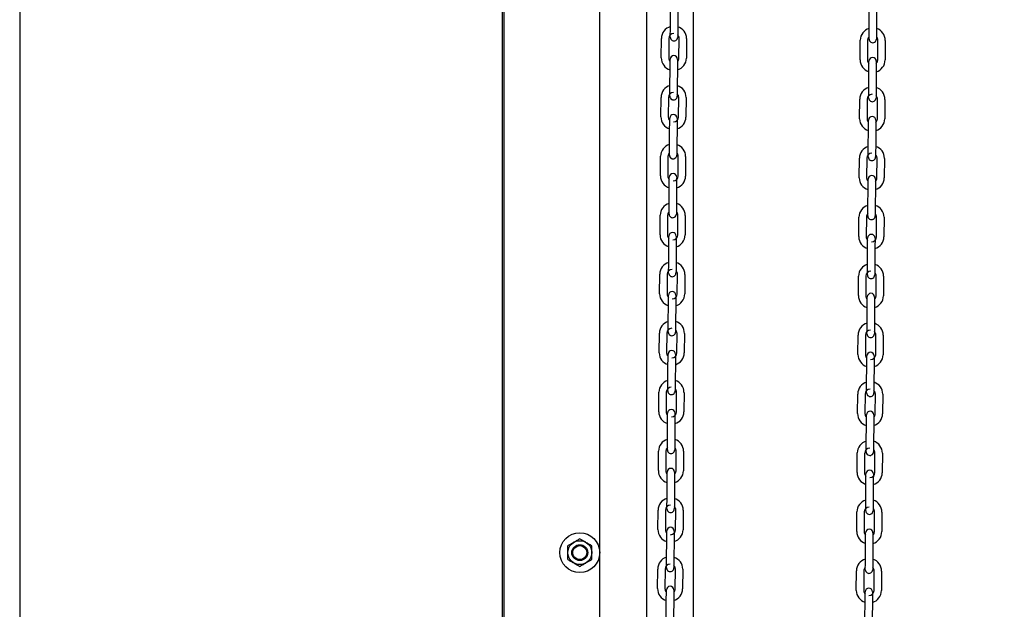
# Model space of a CAD drawing. Header units: inches. Extents: x 170 to 312, y 215 to 248.
# Tile 288 of 656: x 209.39 to 210.442, y 242.26 to 242.89. Entities that reach past the tile are written whole.
import ezdxf

# ---------------------------------------------------------------- set-up
doc = ezdxf.new("R2010")
doc.units = ezdxf.units.IN
doc.header["$LTSCALE"] = 0.25
doc.header["$MEASUREMENT"] = 0
doc.layers.add('ANNOTATIONS', color=1, linetype='Continuous')
doc.layers.add('MOTOR RH', color=7, linetype='Continuous')
doc.styles.add('ARIAL', font='arial.ttf', dxfattribs={"height": 0.09375})
doc.dimstyles.new('STANDARD$0', dxfattribs={"dimtxt": 0.09375, "dimasz": 0.09375, "dimexe": 0.03125, "dimexo": 0.046875, "dimgap": 0.09, "dimtad": 0, "dimtih": 1, "dimtoh": 1, "dimdec": 4, "dimzin": 0, "dimdsep": 46, "dimtxsty": 'ARIAL', "dimcen": 0.09, "dimadec": 0, "dimazin": 0, "dimtfac": 1, "dimtdec": 4, "dimtofl": 0, "dimtmove": 0, "dimatfit": 1, "dimfxl": 1, "dimtolj": 1, "dimtzin": 0, "dimarcsym": 0})

# ---------------------------------------------------------------- blocks, each defined once
blk = doc.blocks.new('*D26')
at = {"layer": 'ANNOTATIONS', "color": 0, "lineweight": -2, "transparency": 16777216}
for p, q in [((209.953, 244.125), (211.799, 244.125)), ((211.7677, 244.0313), (211.7677, 242.3317)), ((211.7677, 240.1972), (211.7677, 241.8968)), ((211.0372, 240.1034), (211.799, 240.1034))]:
    blk.add_line(p, q, dxfattribs=at)
at = {"layer": 'ANNOTATIONS', "color": 0, "transparency": 16777216}
for points in [[(211.7521, 244.0313), (211.7833, 244.0313), (211.7677, 244.125)], [(211.7521, 240.1972), (211.7833, 240.1972), (211.7677, 240.1034)]]:
    blk.add_solid(points, dxfattribs=at)
at = {"layer": 'defpoints', "color": 0, "transparency": 16777216}
for p in [(209.9061, 244.125), (210.9903, 240.1034), (211.7677, 240.1034)]:
    blk.add_point(p, dxfattribs=at)
at = {"layer": 'ANNOTATIONS', "color": 0, "transparency": 16777216, "insert": (211.7677, 242.1142), "char_height": 0.09375, "attachment_point": 5, "style": 'ARIAL'}
blk.add_mtext('\\A1;OPENING\\PHEIGHT', dxfattribs=at)
blk = doc.blocks.new('*D27')
at = {"layer": 'ANNOTATIONS', "color": 0, "lineweight": -2, "transparency": 16777216}
for p, q in [((209.953, 244.961), (212.4539, 244.961)), ((212.4227, 244.8673), (212.4227, 242.7497)), ((212.4227, 240.1972), (212.4227, 242.3148)), ((211.9575, 240.1034), (212.4539, 240.1034))]:
    blk.add_line(p, q, dxfattribs=at)
at = {"layer": 'ANNOTATIONS', "color": 0, "transparency": 16777216}
for points in [[(212.4071, 244.8673), (212.4383, 244.8673), (212.4227, 244.961)], [(212.4071, 240.1972), (212.4383, 240.1972), (212.4227, 240.1034)]]:
    blk.add_solid(points, dxfattribs=at)
at = {"layer": 'defpoints', "color": 0, "transparency": 16777216}
for p in [(209.9061, 244.961), (211.9107, 240.1034), (212.4227, 240.1034)]:
    blk.add_point(p, dxfattribs=at)
at = {"layer": 'ANNOTATIONS', "color": 0, "transparency": 16777216, "insert": (212.4227, 242.5322), "char_height": 0.09375, "attachment_point": 5, "style": 'ARIAL'}
blk.add_mtext('\\A1;TOTAL\\PHEIGHT', dxfattribs=at)

msp = doc.modelspace()

# ---------------------------------------------------------------- linework, layer by layer
at = {"layer": 'MOTOR RH'}
for p, q in [((209.39049, 245.60178), (209.39049, 240.10342)), ((209.90612, 240.10342), (209.90612, 245.60178)), ((209.90795, 240.1061), (209.90795, 244.91339)), ((210.01014, 240.1061), (210.01014, 244.91339)), ((210.06017, 244.63662), (210.06017, 240.10342)), ((210.1102, 240.1061), (210.1102, 244.29598)), ((210.08559, 242.88027), (210.08574, 242.90114)), ((210.09362, 242.90108), (210.09347, 242.88022)), ((210.29794, 242.8783), (210.29809, 242.89917)), ((210.30597, 242.89911), (210.30582, 242.87825)), ((210.07592, 242.84884), (210.07607, 242.86971)), ((210.08394, 242.86965), (210.0838, 242.84879)), ((210.09482, 242.84871), (210.09497, 242.86958)), ((210.10284, 242.86952), (210.10269, 242.84865)), ((210.28827, 242.84688), (210.28842, 242.86774)), ((210.29629, 242.86769), (210.29615, 242.84682)), ((210.30717, 242.84674), (210.30732, 242.86761)), ((210.31519, 242.86755), (210.31504, 242.84669)), ((210.08535, 242.845), (210.08536, 242.84739)), ((210.08515, 242.81727), (210.0853, 242.83814)), ((210.09317, 242.83808), (210.09302, 242.81722)), ((210.2975, 242.81531), (210.29765, 242.83617)), ((210.30552, 242.83612), (210.30537, 242.81525)), ((210.07548, 242.78585), (210.07562, 242.80671)), ((210.0835, 242.80666), (210.08335, 242.78579)), ((210.09437, 242.78571), (210.09452, 242.80658)), ((210.1024, 242.80652), (210.10225, 242.78566)), ((210.28783, 242.78388), (210.28797, 242.80474)), ((210.29585, 242.80469), (210.2957, 242.78382)), ((210.30672, 242.78374), (210.30687, 242.80461)), ((210.31475, 242.80455), (210.3146, 242.78369)), ((210.0847, 242.75428), (210.08485, 242.77514)), ((210.09272, 242.77508), (210.09258, 242.75422)), ((210.29705, 242.75231), (210.2972, 242.77317)), ((210.30507, 242.77312), (210.30493, 242.75225)), ((210.07503, 242.72285), (210.07518, 242.74371)), ((210.08305, 242.74366), (210.0829, 242.72279)), ((210.09393, 242.72271), (210.09408, 242.74358)), ((210.10195, 242.74352), (210.1018, 242.72266)), ((210.28738, 242.72088), (210.28753, 242.74174)), ((210.2954, 242.74169), (210.29525, 242.72082)), ((210.29699, 242.74306), (210.29699, 242.74308)), ((210.30628, 242.72075), (210.30643, 242.74161)), ((210.3143, 242.74155), (210.31415, 242.72069)), ((210.08426, 242.69128), (210.0844, 242.71214)), ((210.09228, 242.71209), (210.09213, 242.69122)), ((210.29661, 242.68931), (210.29675, 242.71017)), ((210.30463, 242.71012), (210.30448, 242.68925)), ((210.07458, 242.65985), (210.07473, 242.68071)), ((210.08261, 242.68066), (210.08246, 242.65979)), ((210.09348, 242.65971), (210.09363, 242.68058)), ((210.1015, 242.68052), (210.10136, 242.65966)), ((210.28693, 242.65788), (210.28708, 242.67875)), ((210.29496, 242.67869), (210.29481, 242.65782)), ((210.30583, 242.65775), (210.30598, 242.67861)), ((210.31385, 242.67856), (210.3137, 242.65769)), ((210.08381, 242.62828), (210.08396, 242.64914)), ((210.09183, 242.64909), (210.09168, 242.62822)), ((210.29616, 242.62631), (210.29631, 242.64718)), ((210.30418, 242.64712), (210.30403, 242.62625)), ((210.07414, 242.59685), (210.07429, 242.61772)), ((210.08216, 242.61766), (210.08201, 242.59679)), ((210.09304, 242.59672), (210.09318, 242.61758)), ((210.10106, 242.61753), (210.10091, 242.59666)), ((210.28649, 242.59488), (210.28664, 242.61575)), ((210.29451, 242.61569), (210.29436, 242.59483)), ((210.30539, 242.59475), (210.30553, 242.61561)), ((210.31341, 242.61556), (210.31326, 242.59469)), ((210.08336, 242.56528), (210.08351, 242.58615)), ((210.09139, 242.58609), (210.09124, 242.56522)), ((210.29571, 242.56331), (210.29586, 242.58418)), ((210.30374, 242.58412), (210.30359, 242.56326)), ((210.07369, 242.53385), (210.07384, 242.55472)), ((210.08171, 242.55466), (210.08157, 242.5338)), ((210.0833, 242.55604), (210.0833, 242.55605)), ((210.09259, 242.53372), (210.09274, 242.55458)), ((210.10061, 242.55453), (210.10046, 242.53366)), ((210.28604, 242.53188), (210.28619, 242.55275)), ((210.29406, 242.55269), (210.29392, 242.53183)), ((210.30494, 242.53175), (210.30509, 242.55262)), ((210.31296, 242.55256), (210.31281, 242.53169)), ((210.08292, 242.50228), (210.08307, 242.52315)), ((210.09094, 242.52309), (210.09079, 242.50223)), ((210.29527, 242.50031), (210.29542, 242.52118)), ((210.30329, 242.52112), (210.30314, 242.50026)), ((210.07325, 242.47085), (210.07339, 242.49172)), ((210.08127, 242.49166), (210.08112, 242.4708)), ((210.08285, 242.49304), (210.08285, 242.49305)), ((210.09214, 242.47072), (210.09229, 242.49159)), ((210.10017, 242.49153), (210.10002, 242.47066)), ((210.2856, 242.46889), (210.28574, 242.48975)), ((210.29362, 242.4897), (210.29347, 242.46883)), ((210.30449, 242.46875), (210.30464, 242.48962)), ((210.31251, 242.48956), (210.31237, 242.4687)), ((210.08247, 242.43928), (210.08262, 242.46015)), ((210.09049, 242.46009), (210.09035, 242.43923)), ((210.29482, 242.43732), (210.29497, 242.45818)), ((210.30284, 242.45813), (210.3027, 242.43726)), ((210.0728, 242.40786), (210.07295, 242.42872)), ((210.08082, 242.42866), (210.08067, 242.4078)), ((210.0917, 242.40772), (210.09185, 242.42859)), ((210.09972, 242.42853), (210.09957, 242.40766)), ((210.28515, 242.40589), (210.2853, 242.42675)), ((210.29317, 242.4267), (210.29302, 242.40583)), ((210.30405, 242.40575), (210.30419, 242.42662)), ((210.31207, 242.42656), (210.31192, 242.4057)), ((210.08222, 242.40401), (210.08224, 242.4064)), ((210.08203, 242.37628), (210.08217, 242.39715)), ((210.09005, 242.39709), (210.0899, 242.37623)), ((210.29438, 242.37432), (210.29452, 242.39518)), ((210.3024, 242.39513), (210.30225, 242.37426)), ((210.07235, 242.34486), (210.0725, 242.36572)), ((210.08038, 242.36567), (210.08023, 242.3448)), ((210.08196, 242.36704), (210.08196, 242.36706)), ((210.09125, 242.34472), (210.0914, 242.36559)), ((210.09927, 242.36553), (210.09913, 242.34467)), ((210.2847, 242.34289), (210.28485, 242.36375)), ((210.29273, 242.3637), (210.29258, 242.34283)), ((210.29431, 242.36507), (210.29431, 242.36509)), ((210.3036, 242.34275), (210.30375, 242.36362)), ((210.31162, 242.36356), (210.31147, 242.3427)), ((210.08158, 242.31329), (210.08173, 242.33415)), ((210.0896, 242.3341), (210.08945, 242.31323)), ((210.29393, 242.31132), (210.29408, 242.33218)), ((210.30195, 242.33213), (210.3018, 242.31126)), ((210.07191, 242.28186), (210.07206, 242.30272)), ((210.07993, 242.30267), (210.07978, 242.2818)), ((210.09081, 242.28172), (210.09095, 242.30259)), ((210.09883, 242.30253), (210.09868, 242.28167)), ((210.28426, 242.27989), (210.28441, 242.30076)), ((210.29228, 242.3007), (210.29213, 242.27983)), ((210.30315, 242.27976), (210.3033, 242.30062)), ((210.31118, 242.30057), (210.31103, 242.2797)), ((210.08113, 242.25029), (210.08128, 242.27115)), ((210.08916, 242.2711), (210.08901, 242.25023)), ((210.29348, 242.24832), (210.29363, 242.26919)), ((210.30151, 242.26913), (210.30136, 242.24826))]:
    msp.add_line(p, q, dxfattribs=at)
at = {"layer": 'MOTOR RH', "flags": 128}
for points in [[(210.08553, 242.87102), (210.08553, 242.8712), (210.08553, 242.87172), (210.08554, 242.87258), (210.08555, 242.87373), (210.08556, 242.87513), (210.08557, 242.87673), (210.08558, 242.87847), (210.08559, 242.88027)], [(210.09347, 242.88022), (210.09346, 242.87841), (210.09344, 242.87668), (210.09343, 242.87508), (210.09342, 242.87367), (210.09341, 242.87252)], [(210.29789, 242.87061), (210.2979, 242.87176), (210.29791, 242.87316), (210.29792, 242.87476), (210.29793, 242.8765), (210.29794, 242.8783)], [(210.30582, 242.87825), (210.30581, 242.87644), (210.30579, 242.87471), (210.30578, 242.87311), (210.30577, 242.87171), (210.30576, 242.87056)], [(210.08743, 242.86762), (210.08793, 242.86737), (210.08944, 242.86706)], [(210.09342, 242.87336), (210.09341, 242.87252), (210.09341, 242.87167), (210.0934, 242.87114), (210.0934, 242.87096)], [(210.29788, 242.86906), (210.29788, 242.86923), (210.29788, 242.86976), (210.29789, 242.87061), (210.2979, 242.87145)], [(210.29788, 242.86905), (210.29788, 242.86923)], [(210.30577, 242.87139), (210.30576, 242.87056), (210.30576, 242.8697), (210.30575, 242.86917), (210.30575, 242.86903)], [(210.30575, 242.86917), (210.30575, 242.869)], [(210.0853, 242.83814), (210.08531, 242.83994), (210.08532, 242.84168), (210.08533, 242.84328), (210.08534, 242.84468), (210.08535, 242.84583), (210.08536, 242.84669), (210.08536, 242.84721), (210.08536, 242.84739)], [(210.09323, 242.84578), (210.09322, 242.84463), (210.09321, 242.84322), (210.0932, 242.84162), (210.09318, 242.83989), (210.09317, 242.83808)], [(210.09324, 242.84734), (210.09323, 242.84716), (210.09323, 242.84663), (210.09323, 242.84578), (210.09322, 242.84495)], [(210.29765, 242.83617), (210.29766, 242.83798), (210.29767, 242.83971), (210.29768, 242.84131), (210.29769, 242.84271), (210.2977, 242.84386)], [(210.29769, 242.84303), (210.2977, 242.84386), (210.29771, 242.84472), (210.29771, 242.84525), (210.29771, 242.84542)], [(210.29771, 242.84525), (210.29771, 242.84542)], [(210.30557, 242.84381), (210.30557, 242.84266), (210.30556, 242.84126), (210.30555, 242.83966), (210.30553, 242.83792), (210.30552, 242.83612)], [(210.30559, 242.84537), (210.30558, 242.84519), (210.30558, 242.84466), (210.30557, 242.84381), (210.30557, 242.84298)], [(210.08508, 242.80802), (210.08508, 242.8082), (210.08509, 242.80873), (210.08509, 242.80958), (210.0851, 242.81073), (210.08511, 242.81213), (210.08512, 242.81373), (210.08514, 242.81547), (210.08515, 242.81727)], [(210.09302, 242.81722), (210.09301, 242.81541), (210.093, 242.81368), (210.09299, 242.81208), (210.09298, 242.81068), (210.09297, 242.80953)], [(210.29743, 242.80605), (210.29743, 242.80623), (210.29744, 242.80676), (210.29744, 242.80761), (210.29745, 242.80876), (210.29746, 242.81017), (210.29747, 242.81177), (210.29749, 242.8135), (210.2975, 242.81531)], [(210.30537, 242.81525), (210.30536, 242.81344), (210.30535, 242.81171), (210.30534, 242.81011), (210.30533, 242.80871), (210.30532, 242.80756)], [(210.08698, 242.80463), (210.08749, 242.80437), (210.08899, 242.80406)], [(210.09297, 242.81036), (210.09297, 242.80953), (210.09296, 242.80867), (210.09296, 242.80814), (210.09296, 242.808)], [(210.09296, 242.80814), (210.09296, 242.80797)], [(210.30532, 242.8084), (210.30532, 242.80756), (210.30531, 242.8067), (210.30531, 242.80618), (210.30531, 242.806)], [(210.08485, 242.77514), (210.08486, 242.77695), (210.08488, 242.77868), (210.08489, 242.78028), (210.0849, 242.78168), (210.08491, 242.78283)], [(210.0849, 242.782), (210.08491, 242.78283), (210.08491, 242.78369), (210.08492, 242.78421), (210.08492, 242.78438)], [(210.08492, 242.78421), (210.08492, 242.78439)], [(210.09279, 242.78434), (210.09279, 242.78416), (210.09279, 242.78363), (210.09278, 242.78278), (210.09277, 242.78163), (210.09276, 242.78022), (210.09275, 242.77863), (210.09274, 242.77689), (210.09272, 242.77508)], [(210.2972, 242.77317), (210.29721, 242.77498), (210.29723, 242.77671), (210.29724, 242.77831), (210.29725, 242.77972), (210.29725, 242.78087)], [(210.29725, 242.78003), (210.29725, 242.78087), (210.29726, 242.78172), (210.29726, 242.78225), (210.29727, 242.78242)], [(210.30513, 242.78081), (210.30512, 242.77966), (210.30511, 242.77826), (210.3051, 242.77666), (210.30509, 242.77492), (210.30507, 242.77312)], [(210.30514, 242.78237), (210.30514, 242.78219), (210.30513, 242.78166), (210.30513, 242.78081), (210.30512, 242.77998)], [(210.08465, 242.74658), (210.08466, 242.74773), (210.08467, 242.74914), (210.08468, 242.75073), (210.08469, 242.75247), (210.0847, 242.75428)], [(210.09258, 242.75422), (210.09256, 242.75241), (210.09255, 242.75068), (210.09254, 242.74908), (210.09253, 242.74768), (210.09252, 242.74653)], [(210.29699, 242.74306), (210.29699, 242.74323), (210.29699, 242.74376), (210.297, 242.74461), (210.29701, 242.74577), (210.29702, 242.74717), (210.29703, 242.74877), (210.29704, 242.7505), (210.29705, 242.75231)], [(210.30493, 242.75225), (210.30491, 242.75045), (210.3049, 242.74871), (210.30489, 242.74711), (210.30488, 242.74571), (210.30487, 242.74456)], [(210.08464, 242.74502), (210.08464, 242.7452), (210.08464, 242.74573), (210.08465, 242.74658), (210.08465, 242.74742)], [(210.08653, 242.74163), (210.08704, 242.74137), (210.08855, 242.74106)], [(210.09253, 242.74737), (210.09252, 242.74653), (210.09252, 242.74567), (210.09251, 242.74515), (210.09251, 242.745)], [(210.09251, 242.74515), (210.09251, 242.74497)], [(210.30488, 242.7454), (210.30487, 242.74456), (210.30487, 242.7437), (210.30486, 242.74318), (210.30486, 242.743)], [(210.0844, 242.71214), (210.08442, 242.71395), (210.08443, 242.71568), (210.08444, 242.71728), (210.08445, 242.71868), (210.08446, 242.71984)], [(210.08445, 242.719), (210.08446, 242.71984), (210.08447, 242.72069), (210.08447, 242.72122), (210.08447, 242.72139)], [(210.09234, 242.72134), (210.09234, 242.72116), (210.09234, 242.72063), (210.09233, 242.71978), (210.09232, 242.71863), (210.09231, 242.71723), (210.0923, 242.71563), (210.09229, 242.71389), (210.09228, 242.71209)], [(210.29675, 242.71017), (210.29677, 242.71198), (210.29678, 242.71372), (210.29679, 242.71531), (210.2968, 242.71672), (210.29681, 242.71787)], [(210.2968, 242.71704), (210.29681, 242.71787), (210.29681, 242.71872), (210.29682, 242.71925), (210.29682, 242.71942)], [(210.29682, 242.71925), (210.29682, 242.71943)], [(210.30468, 242.71781), (210.30467, 242.71666), (210.30466, 242.71526), (210.30465, 242.71366), (210.30464, 242.71192), (210.30463, 242.71012)], [(210.30469, 242.71937), (210.30469, 242.71919), (210.30469, 242.71867), (210.30468, 242.71781), (210.30468, 242.71698)], [(210.0842, 242.68358), (210.08421, 242.68474), (210.08422, 242.68614), (210.08423, 242.68774), (210.08424, 242.68947), (210.08426, 242.69128)], [(210.09213, 242.69122), (210.09212, 242.68942), (210.09211, 242.68768), (210.09209, 242.68608), (210.09208, 242.68468), (210.09208, 242.68353)], [(210.29655, 242.68162), (210.29656, 242.68277), (210.29657, 242.68417), (210.29658, 242.68577), (210.29659, 242.6875), (210.29661, 242.68931)], [(210.30448, 242.68925), (210.30447, 242.68745), (210.30445, 242.68571), (210.30444, 242.68411), (210.30443, 242.68271), (210.30443, 242.68156)], [(210.08419, 242.68203), (210.08419, 242.6822), (210.0842, 242.68273), (210.0842, 242.68358), (210.08421, 242.68442)], [(210.08609, 242.67863), (210.0866, 242.67837), (210.0881, 242.67806)], [(210.09208, 242.68437), (210.09208, 242.68353), (210.09207, 242.68267), (210.09207, 242.68215), (210.09206, 242.682)], [(210.09207, 242.68215), (210.09206, 242.68197)], [(210.29654, 242.68006), (210.29654, 242.68024), (210.29655, 242.68076), (210.29655, 242.68162), (210.29656, 242.68246)], [(210.30443, 242.6824), (210.30443, 242.68156), (210.30442, 242.68071), (210.30442, 242.68018), (210.30441, 242.68)], [(210.08396, 242.64914), (210.08397, 242.65095), (210.08398, 242.65268), (210.08399, 242.65428), (210.084, 242.65569), (210.08401, 242.65684)], [(210.08401, 242.656), (210.08401, 242.65684), (210.08402, 242.65769), (210.08402, 242.65822), (210.08402, 242.65839)], [(210.08402, 242.65822), (210.08402, 242.6584)], [(210.0919, 242.65834), (210.0919, 242.65816), (210.09189, 242.65764), (210.09189, 242.65678), (210.09188, 242.65563), (210.09187, 242.65423), (210.09186, 242.65263), (210.09185, 242.65089), (210.09183, 242.64909)], [(210.29631, 242.64718), (210.29632, 242.64898), (210.29633, 242.65072), (210.29634, 242.65232), (210.29635, 242.65372), (210.29636, 242.65487)], [(210.29636, 242.65404), (210.29636, 242.65487), (210.29637, 242.65572), (210.29637, 242.65625), (210.29637, 242.65643)], [(210.30425, 242.65637), (210.30425, 242.65619), (210.30424, 242.65567), (210.30424, 242.65481), (210.30423, 242.65366), (210.30422, 242.65226), (210.30421, 242.65066), (210.30419, 242.64893), (210.30418, 242.64712)], [(210.08374, 242.61903), (210.08375, 242.6192), (210.08375, 242.61973), (210.08376, 242.62059), (210.08376, 242.62174), (210.08377, 242.62314), (210.08379, 242.62474), (210.0838, 242.62647), (210.08381, 242.62828)], [(210.09168, 242.62822), (210.09167, 242.62642), (210.09166, 242.62468), (210.09165, 242.62308), (210.09164, 242.62168), (210.09163, 242.62053)], [(210.29609, 242.61706), (210.2961, 242.61724), (210.2961, 242.61776), (210.29611, 242.61862), (210.29611, 242.61977), (210.29612, 242.62117), (210.29613, 242.62277), (210.29615, 242.62451), (210.29616, 242.62631)], [(210.30403, 242.62625), (210.30402, 242.62445), (210.30401, 242.62271), (210.304, 242.62111), (210.30399, 242.61971), (210.30398, 242.61856)], [(210.08564, 242.61563), (210.08615, 242.61537), (210.08765, 242.61506)], [(210.09164, 242.62137), (210.09163, 242.62053), (210.09162, 242.61967), (210.09162, 242.61915), (210.09162, 242.61901)], [(210.09162, 242.61915), (210.09162, 242.61897)], [(210.30399, 242.6194), (210.30398, 242.61856), (210.30397, 242.61771), (210.30397, 242.61718), (210.30397, 242.617)], [(210.08351, 242.58615), (210.08353, 242.58795), (210.08354, 242.58969), (210.08355, 242.59129), (210.08356, 242.59269), (210.08357, 242.59384)], [(210.08356, 242.59301), (210.08357, 242.59384), (210.08357, 242.59469), (210.08358, 242.59522), (210.08358, 242.5954)], [(210.09145, 242.59534), (210.09145, 242.59516), (210.09145, 242.59464), (210.09144, 242.59378), (210.09143, 242.59263), (210.09142, 242.59123), (210.09141, 242.58963), (210.0914, 242.58789), (210.09139, 242.58609)], [(210.29586, 242.58418), (210.29587, 242.58598), (210.29589, 242.58772), (210.2959, 242.58932), (210.29591, 242.59072), (210.29592, 242.59187)], [(210.29591, 242.59104), (210.29592, 242.59187), (210.29592, 242.59273), (210.29593, 242.59325), (210.29593, 242.59342)], [(210.29593, 242.59325), (210.29593, 242.59343)], [(210.30379, 242.59181), (210.30378, 242.59066), (210.30377, 242.58926), (210.30376, 242.58766), (210.30375, 242.58593), (210.30374, 242.58412)], [(210.3038, 242.59337), (210.3038, 242.5932), (210.3038, 242.59267), (210.30379, 242.59181), (210.30378, 242.59098)], [(210.0833, 242.55603), (210.0833, 242.55621), (210.0833, 242.55673), (210.08331, 242.55759), (210.08332, 242.55874), (210.08333, 242.56014), (210.08334, 242.56174), (210.08335, 242.56348), (210.08336, 242.56528)], [(210.09119, 242.55837), (210.09118, 242.55753), (210.09118, 242.55668), (210.09117, 242.55615), (210.09117, 242.55597)], [(210.09124, 242.56522), (210.09123, 242.56342), (210.09121, 242.56168), (210.0912, 242.56008), (210.09119, 242.55868), (210.09118, 242.55753)], [(210.29566, 242.55562), (210.29567, 242.55677), (210.29568, 242.55817), (210.29569, 242.55977), (210.2957, 242.56151), (210.29571, 242.56331)], [(210.30359, 242.56326), (210.30357, 242.56145), (210.30356, 242.55972), (210.30355, 242.55812), (210.30354, 242.55671), (210.30353, 242.55556)], [(210.0852, 242.55263), (210.0857, 242.55237), (210.08721, 242.55206)], [(210.29565, 242.55406), (210.29565, 242.55424), (210.29565, 242.55476), (210.29566, 242.55562), (210.29567, 242.55646)], [(210.30354, 242.5564), (210.30353, 242.55556), (210.30353, 242.55471), (210.30352, 242.55418), (210.30352, 242.55404)], [(210.30352, 242.55418), (210.30352, 242.554)], [(210.08307, 242.52315), (210.08308, 242.52495), (210.08309, 242.52669), (210.0831, 242.52829), (210.08311, 242.52969), (210.08312, 242.53084)], [(210.08312, 242.53001), (210.08312, 242.53084), (210.08313, 242.53169), (210.08313, 242.53222), (210.08313, 242.53239)], [(210.08313, 242.53222), (210.08313, 242.5324)], [(210.09101, 242.53234), (210.091, 242.53217), (210.091, 242.53164), (210.09099, 242.53078), (210.09099, 242.52963), (210.09098, 242.52823), (210.09097, 242.52663), (210.09095, 242.5249), (210.09094, 242.52309)], [(210.29542, 242.52118), (210.29543, 242.52298), (210.29544, 242.52472), (210.29545, 242.52632), (210.29546, 242.52772), (210.29547, 242.52887)], [(210.29546, 242.52804), (210.29547, 242.52887), (210.29548, 242.52973), (210.29548, 242.53025), (210.29548, 242.53043)], [(210.30336, 242.53038), (210.30335, 242.5302), (210.30335, 242.52967), (210.30334, 242.52882), (210.30334, 242.52767), (210.30333, 242.52626), (210.30331, 242.52466), (210.3033, 242.52293), (210.30329, 242.52112)], [(210.08285, 242.49303), (210.08285, 242.49321), (210.08286, 242.49373), (210.08286, 242.49459), (210.08287, 242.49574), (210.08288, 242.49714), (210.08289, 242.49874), (210.08291, 242.50048), (210.08292, 242.50228)], [(210.09074, 242.49537), (210.09074, 242.49453), (210.09073, 242.49368), (210.09073, 242.49315), (210.09073, 242.49297)], [(210.09079, 242.50223), (210.09078, 242.50042), (210.09077, 242.49869), (210.09076, 242.49709), (210.09075, 242.49568), (210.09074, 242.49453)], [(210.2952, 242.49106), (210.2952, 242.49124), (210.29521, 242.49177), (210.29521, 242.49262), (210.29522, 242.49377), (210.29523, 242.49517), (210.29524, 242.49677), (210.29526, 242.49851), (210.29527, 242.50031)], [(210.30314, 242.50026), (210.30313, 242.49845), (210.30312, 242.49672), (210.30311, 242.49512), (210.3031, 242.49372), (210.30309, 242.49257)], [(210.08475, 242.48963), (210.08526, 242.48938), (210.08676, 242.48907)], [(210.30309, 242.4934), (210.30309, 242.49257), (210.30308, 242.49171), (210.30308, 242.49118), (210.30308, 242.49104)], [(210.30308, 242.49118), (210.30308, 242.49101)], [(210.08262, 242.46015), (210.08263, 242.46195), (210.08265, 242.46369), (210.08266, 242.46529), (210.08267, 242.46669), (210.08267, 242.46784)], [(210.08267, 242.46701), (210.08267, 242.46784), (210.08268, 242.4687), (210.08268, 242.46922), (210.08269, 242.46939)], [(210.08268, 242.46922), (210.08269, 242.4694)], [(210.09056, 242.46934), (210.09056, 242.46917), (210.09055, 242.46864), (210.09055, 242.46779), (210.09054, 242.46664), (210.09053, 242.46523), (210.09052, 242.46363), (210.09051, 242.4619), (210.09049, 242.46009)], [(210.29497, 242.45818), (210.29498, 242.45999), (210.29499, 242.46172), (210.29501, 242.46332), (210.29502, 242.46472), (210.29502, 242.46587)], [(210.29502, 242.46504), (210.29502, 242.46587), (210.29503, 242.46673), (210.29503, 242.46726), (210.29504, 242.46743)], [(210.3029, 242.46582), (210.30289, 242.46467), (210.30288, 242.46327), (210.30287, 242.46167), (210.30286, 242.45993), (210.30284, 242.45813)], [(210.30291, 242.46738), (210.30291, 242.4672), (210.3029, 242.46667), (210.3029, 242.46582), (210.30289, 242.46499)], [(210.08241, 242.43003), (210.08241, 242.43021), (210.08241, 242.43074), (210.08242, 242.43159), (210.08242, 242.43243)], [(210.08242, 242.43159), (210.08243, 242.43274), (210.08244, 242.43414), (210.08245, 242.43574), (210.08246, 242.43748), (210.08247, 242.43928)], [(210.0903, 242.43237), (210.09029, 242.43153), (210.09029, 242.43068), (210.09028, 242.43015), (210.09028, 242.42998)], [(210.09035, 242.43923), (210.09033, 242.43742), (210.09032, 242.43569), (210.09031, 242.43409), (210.0903, 242.43269), (210.09029, 242.43153)], [(210.29477, 242.42962), (210.29478, 242.43077), (210.29479, 242.43218), (210.2948, 242.43378), (210.29481, 242.43551), (210.29482, 242.43732)], [(210.3027, 242.43726), (210.30268, 242.43545), (210.30267, 242.43372), (210.30266, 242.43212), (210.30265, 242.43072), (210.30264, 242.42957)], [(210.0843, 242.42664), (210.08481, 242.42638), (210.08632, 242.42607)], [(210.29476, 242.42806), (210.29476, 242.42824), (210.29476, 242.42877), (210.29477, 242.42962), (210.29477, 242.43046)], [(210.30265, 242.43041), (210.30264, 242.42957), (210.30263, 242.42871), (210.30263, 242.42819), (210.30263, 242.42801)], [(210.08217, 242.39715), (210.08219, 242.39896), (210.0822, 242.40069), (210.08221, 242.40229), (210.08222, 242.40369), (210.08223, 242.40484), (210.08223, 242.4057), (210.08224, 242.40622), (210.08224, 242.4064)], [(210.0901, 242.40479), (210.09009, 242.40364), (210.09008, 242.40223), (210.09007, 242.40063), (210.09006, 242.3989), (210.09005, 242.39709)], [(210.09011, 242.40635), (210.09011, 242.40617), (210.09011, 242.40564), (210.0901, 242.40479), (210.0901, 242.40396)], [(210.29452, 242.39518), (210.29454, 242.39699), (210.29455, 242.39872), (210.29456, 242.40032), (210.29457, 242.40172), (210.29458, 242.40288)], [(210.29457, 242.40204), (210.29458, 242.40288), (210.29458, 242.40373), (210.29459, 242.40426), (210.29459, 242.40443)], [(210.29459, 242.40426), (210.29459, 242.40443)], [(210.30246, 242.40438), (210.30246, 242.4042), (210.30246, 242.40367), (210.30245, 242.40282), (210.30244, 242.40167), (210.30243, 242.40027), (210.30242, 242.39867), (210.30241, 242.39693), (210.3024, 242.39513)], [(210.08196, 242.36703), (210.08196, 242.36721), (210.08197, 242.36774), (210.08197, 242.36859), (210.08198, 242.36974), (210.08199, 242.37114), (210.082, 242.37274), (210.08201, 242.37448), (210.08203, 242.37628)], [(210.08985, 242.36938), (210.08985, 242.36854), (210.08984, 242.36768), (210.08984, 242.36715), (210.08983, 242.36698)], [(210.0899, 242.37623), (210.08989, 242.37442), (210.08987, 242.37269), (210.08986, 242.37109), (210.08985, 242.36969), (210.08985, 242.36854)], [(210.29431, 242.36507), (210.29431, 242.36524), (210.29432, 242.36577), (210.29432, 242.36662), (210.29433, 242.36777), (210.29434, 242.36918), (210.29435, 242.37078), (210.29436, 242.37251), (210.29438, 242.37432)], [(210.30225, 242.37426), (210.30224, 242.37246), (210.30222, 242.37072), (210.30221, 242.36912), (210.3022, 242.36772), (210.30219, 242.36657)], [(210.08386, 242.36364), (210.08437, 242.36338), (210.08587, 242.36307)], [(210.3022, 242.36741), (210.30219, 242.36657), (210.30219, 242.36571), (210.30219, 242.36519), (210.30218, 242.36504)], [(210.30219, 242.36519), (210.30218, 242.36501)], [(210.08173, 242.33415), (210.08174, 242.33596), (210.08175, 242.33769), (210.08176, 242.33929), (210.08177, 242.34069), (210.08178, 242.34184)], [(210.08178, 242.34101), (210.08178, 242.34184), (210.08179, 242.3427), (210.08179, 242.34323), (210.08179, 242.3434)], [(210.08179, 242.34323), (210.08179, 242.3434)], [(210.08967, 242.34335), (210.08967, 242.34317), (210.08966, 242.34264), (210.08966, 242.34179), (210.08965, 242.34064), (210.08964, 242.33924), (210.08963, 242.33764), (210.08961, 242.3359), (210.0896, 242.3341)], [(210.29408, 242.33218), (210.29409, 242.33399), (210.2941, 242.33572), (210.29411, 242.33732), (210.29412, 242.33873), (210.29413, 242.33988)], [(210.29413, 242.33904), (210.29413, 242.33988), (210.29414, 242.34073), (210.29414, 242.34126), (210.29414, 242.34143)], [(210.29414, 242.34126), (210.29414, 242.34144)], [(210.30202, 242.34138), (210.30202, 242.3412), (210.30201, 242.34068), (210.30201, 242.33982), (210.302, 242.33867), (210.30199, 242.33727), (210.30198, 242.33567), (210.30196, 242.33393), (210.30195, 242.33213)], [(210.08151, 242.30403), (210.08152, 242.30421), (210.08152, 242.30474), (210.08153, 242.30559), (210.08153, 242.30674), (210.08154, 242.30815), (210.08155, 242.30975), (210.08157, 242.31148), (210.08158, 242.31329)], [(210.08941, 242.30638), (210.0894, 242.30554), (210.08939, 242.30468), (210.08939, 242.30416), (210.08939, 242.30398)], [(210.08945, 242.31323), (210.08944, 242.31143), (210.08943, 242.30969), (210.08942, 242.30809), (210.08941, 242.30669), (210.0894, 242.30554)], [(210.29388, 242.30363), (210.29388, 242.30478), (210.29389, 242.30618), (210.2939, 242.30778), (210.29392, 242.30951), (210.29393, 242.31132)], [(210.3018, 242.31126), (210.30179, 242.30946), (210.30178, 242.30772), (210.30177, 242.30612), (210.30176, 242.30472), (210.30175, 242.30357)], [(210.08341, 242.30064), (210.08392, 242.30038), (210.08542, 242.30007)], [(210.29386, 242.30207), (210.29387, 242.30224), (210.29387, 242.30277), (210.29388, 242.30363), (210.29388, 242.30446)], [(210.30175, 242.30441), (210.30175, 242.30357), (210.30174, 242.30272), (210.30174, 242.30219), (210.30174, 242.30205)], [(210.30174, 242.30219), (210.30174, 242.30201)], [(210.08128, 242.27115), (210.08129, 242.27296), (210.08131, 242.27469), (210.08132, 242.27629), (210.08133, 242.2777), (210.08134, 242.27885)], [(210.08133, 242.27801), (210.08134, 242.27885), (210.08134, 242.2797), (210.08135, 242.28023), (210.08135, 242.2804)], [(210.08135, 242.28023), (210.08135, 242.28041)], [(210.08921, 242.27879), (210.0892, 242.27764), (210.08919, 242.27624), (210.08918, 242.27464), (210.08917, 242.2729), (210.08916, 242.2711)], [(210.08922, 242.28035), (210.08922, 242.28017), (210.08922, 242.27964), (210.08921, 242.27879), (210.0892, 242.27796)], [(210.29363, 242.26919), (210.29364, 242.27099), (210.29366, 242.27273), (210.29367, 242.27433), (210.29368, 242.27573), (210.29369, 242.27688)], [(210.29368, 242.27605), (210.29369, 242.27688), (210.29369, 242.27773), (210.2937, 242.27826), (210.2937, 242.27844)], [(210.30157, 242.27838), (210.30157, 242.2782), (210.30157, 242.27768), (210.30156, 242.27682), (210.30155, 242.27567), (210.30154, 242.27427), (210.30153, 242.27267), (210.30152, 242.27093), (210.30151, 242.26913)]]:
    msp.add_lwpolyline(points, dxfattribs=at)
at = {"layer": 'MOTOR RH'}
for radius in [0.02129, 0.01277, 0.00852, 0.0075]:
    msp.add_circle((209.98885, 242.32026), radius, dxfattribs=at)
for centre, radius, start, end in [((210.08926, 242.86962), 0.01319, 106.06756, 179.59345), ((210.08926, 242.86962), 0.00531, 89.59345, 179.59345), ((210.08965, 242.86961), 0.01319, 359.59345, 73.11934), ((210.30161, 242.86765), 0.01319, 106.06756, 179.59345), ((210.302, 242.86765), 0.01319, 359.59345, 73.11934), ((210.08947, 242.87099), 0.00394, 179.59345, 359.59347), ((210.08965, 242.86961), 0.00531, 359.59345, 44.86791), ((210.30161, 242.86765), 0.00531, 134.3179, 179.59345), ((210.30182, 242.86902), 0.00394, 179.59345, 359.59347), ((210.302, 242.86765), 0.00531, 359.59345, 44.86781), ((210.08911, 242.84875), 0.01319, 179.59345, 253.12364), ((210.08911, 242.84875), 0.00531, 179.59345, 224.88293), ((210.0893, 242.84736), 0.00394, 359.59345, 179.59343), ((210.08951, 242.84875), 0.01319, 286.07186, 359.59345), ((210.08951, 242.84875), 0.00531, 314.33319, 359.59345), ((210.30146, 242.84678), 0.01319, 179.59345, 253.12364), ((210.30146, 242.84678), 0.00531, 179.59345, 224.88293), ((210.30165, 242.8454), 0.00394, 359.59345, 179.59343), ((210.30185, 242.84678), 0.01319, 286.07186, 359.59345), ((210.30185, 242.84678), 0.00531, 314.33345, 359.59345), ((210.08881, 242.80662), 0.01319, 106.06756, 179.59345), ((210.08881, 242.80662), 0.00531, 89.59345, 179.59345), ((210.08921, 242.80661), 0.01319, 359.59345, 73.11934), ((210.30116, 242.80465), 0.01319, 106.06756, 179.59345), ((210.30156, 242.80465), 0.01319, 359.59345, 73.11934), ((210.08902, 242.80799), 0.00394, 179.59345, 359.59347), ((210.08921, 242.80661), 0.00531, 359.59345, 44.86751), ((210.30116, 242.80465), 0.00531, 89.59345, 179.59345), ((210.30137, 242.80603), 0.00394, 179.59345, 359.59347), ((210.30156, 242.80465), 0.00531, 359.59345, 44.86765), ((210.08867, 242.78575), 0.01319, 179.59345, 253.12364), ((210.08867, 242.78575), 0.00531, 179.59345, 224.88312), ((210.08885, 242.78436), 0.00394, 359.59345, 179.59343), ((210.08906, 242.78575), 0.00531, 269.59345, 359.59345), ((210.08906, 242.78575), 0.01319, 286.07186, 359.59345), ((210.30101, 242.78378), 0.01319, 179.59345, 253.12364), ((210.30101, 242.78378), 0.00531, 179.59345, 224.88293), ((210.3012, 242.7824), 0.00394, 359.59345, 179.59343), ((210.30141, 242.78378), 0.01319, 286.07186, 359.59345), ((210.30141, 242.78378), 0.00531, 314.33362, 359.59345), ((210.08837, 242.74362), 0.01319, 106.06756, 179.59345), ((210.08876, 242.74362), 0.01319, 359.59345, 73.11934), ((210.30072, 242.74165), 0.01319, 106.06756, 179.59345), ((210.30111, 242.74165), 0.01319, 359.59345, 73.11934), ((210.08837, 242.74362), 0.00531, 134.31794, 179.59345), ((210.08857, 242.745), 0.00394, 179.59345, 359.59347), ((210.08876, 242.74362), 0.00531, 359.59345, 44.86799), ((210.30072, 242.74165), 0.00531, 89.59345, 179.59345), ((210.30092, 242.74303), 0.00394, 179.59345, 359.59347), ((210.30111, 242.74165), 0.00531, 359.59345, 44.86824), ((210.08822, 242.72275), 0.01319, 179.59345, 253.12364), ((210.08822, 242.72275), 0.00531, 179.59345, 224.88358), ((210.08841, 242.72137), 0.00394, 359.59345, 179.59343), ((210.08861, 242.72275), 0.00531, 269.59345, 359.59345), ((210.08861, 242.72275), 0.01319, 286.07186, 359.59345), ((210.30057, 242.72079), 0.01319, 179.59345, 253.12364), ((210.30057, 242.72079), 0.00531, 179.59345, 224.88293), ((210.30076, 242.7194), 0.00394, 359.59345, 179.59343), ((210.30096, 242.72078), 0.01319, 286.07186, 359.59345), ((210.30096, 242.72078), 0.00531, 314.3327, 359.59345), ((210.08792, 242.68062), 0.01319, 106.06756, 179.59345), ((210.08831, 242.68062), 0.01319, 359.59345, 73.11934), ((210.30027, 242.67865), 0.01319, 106.06756, 179.59345), ((210.30066, 242.67865), 0.01319, 359.59345, 73.11934), ((210.08792, 242.68062), 0.00531, 134.31804, 179.59345), ((210.08813, 242.682), 0.00394, 179.59345, 359.59347), ((210.08831, 242.68062), 0.00531, 359.59345, 44.86793), ((210.30027, 242.67865), 0.00531, 134.31863, 179.59345), ((210.30048, 242.68003), 0.00394, 179.59345, 359.59347), ((210.30066, 242.67865), 0.00531, 359.59345, 44.86774), ((210.08777, 242.65976), 0.01319, 179.59345, 253.12364), ((210.08777, 242.65976), 0.00531, 179.59345, 224.88341), ((210.08796, 242.65837), 0.00394, 359.59345, 179.59343), ((210.08817, 242.65975), 0.00531, 269.59345, 359.59345), ((210.08817, 242.65975), 0.01319, 286.07186, 359.59345), ((210.30012, 242.65779), 0.01319, 179.59345, 253.12364), ((210.30012, 242.65779), 0.00531, 179.59345, 224.88293), ((210.30031, 242.6564), 0.00394, 359.59345, 179.59343), ((210.30052, 242.65778), 0.00531, 269.59345, 359.59345), ((210.30052, 242.65778), 0.01319, 286.07186, 359.59345), ((210.08748, 242.61762), 0.01319, 106.06756, 179.59345), ((210.08748, 242.61762), 0.00531, 89.59345, 179.59345), ((210.08787, 242.61762), 0.01319, 359.59345, 73.11934), ((210.29982, 242.61565), 0.01319, 106.06756, 179.59345), ((210.30022, 242.61565), 0.01319, 359.59345, 73.11934), ((210.08768, 242.619), 0.00394, 179.59345, 359.59347), ((210.08787, 242.61762), 0.00531, 359.59345, 44.86854), ((210.29982, 242.61565), 0.00531, 89.59345, 179.59345), ((210.30003, 242.61703), 0.00394, 179.59345, 359.59347), ((210.30022, 242.61565), 0.00531, 359.59345, 44.86777), ((210.08733, 242.59676), 0.01319, 179.59345, 253.12364), ((210.08733, 242.59676), 0.00531, 179.59345, 224.88293), ((210.08752, 242.59537), 0.00394, 359.59345, 179.59343), ((210.08772, 242.59675), 0.00531, 269.59345, 359.59345), ((210.08772, 242.59675), 0.01319, 286.07186, 359.59345), ((210.29968, 242.59479), 0.01319, 179.59345, 253.12364), ((210.29968, 242.59479), 0.00531, 179.59345, 224.88319), ((210.29986, 242.5934), 0.00394, 359.59345, 179.59343), ((210.30007, 242.59479), 0.01319, 286.07186, 359.59345), ((210.30007, 242.59479), 0.00531, 314.33296, 359.59345), ((210.08703, 242.55462), 0.01319, 106.06756, 179.59345), ((210.08703, 242.55462), 0.00531, 89.59345, 179.59345), ((210.08742, 242.55462), 0.00531, 359.59345, 44.86808), ((210.08742, 242.55462), 0.01319, 359.59345, 73.11934), ((210.29938, 242.55266), 0.01319, 106.06756, 179.59345), ((210.29977, 242.55265), 0.01319, 359.59345, 73.11934), ((210.08724, 242.556), 0.00394, 179.59345, 359.59347), ((210.29938, 242.55266), 0.00531, 89.59345, 179.59345), ((210.29959, 242.55403), 0.00394, 179.59345, 359.59347), ((210.29977, 242.55265), 0.00531, 359.59345, 44.86854), ((210.08688, 242.53376), 0.01319, 179.59345, 253.12364), ((210.08688, 242.53376), 0.00531, 179.59345, 224.88293), ((210.08707, 242.53237), 0.00394, 359.59345, 179.59343), ((210.08727, 242.53376), 0.00531, 269.59345, 359.59345), ((210.08727, 242.53376), 0.01319, 286.07186, 359.59345), ((210.29923, 242.53179), 0.01319, 179.59345, 253.12364), ((210.29923, 242.53179), 0.00531, 179.59345, 224.88293), ((210.29942, 242.5304), 0.00394, 359.59345, 179.59343), ((210.29962, 242.53179), 0.00531, 269.59345, 359.59345), ((210.29962, 242.53179), 0.01319, 286.07186, 359.59345), ((210.08658, 242.49163), 0.01319, 106.06756, 179.59345), ((210.08658, 242.49163), 0.00531, 89.59345, 179.59345), ((210.08698, 242.49162), 0.00531, 359.59345, 44.86836), ((210.08698, 242.49162), 0.01319, 359.59345, 73.11934), ((210.29893, 242.48966), 0.01319, 106.06756, 179.59345), ((210.29933, 242.48965), 0.01319, 359.59345, 73.11934), ((210.08679, 242.493), 0.00394, 179.59345, 359.59347), ((210.29893, 242.48966), 0.00531, 89.59345, 179.59345), ((210.29914, 242.49103), 0.00394, 179.59345, 359.59347), ((210.29933, 242.48965), 0.00531, 359.59345, 44.86762), ((210.08643, 242.47076), 0.01319, 179.59345, 253.12364), ((210.08643, 242.47076), 0.00531, 179.59345, 224.88315), ((210.08662, 242.46937), 0.00394, 359.59345, 179.59343), ((210.08683, 242.47076), 0.00531, 269.59345, 359.59345), ((210.08683, 242.47076), 0.01319, 286.07186, 359.59345), ((210.29878, 242.46879), 0.01319, 179.59345, 253.12364), ((210.29878, 242.46879), 0.00531, 179.59345, 224.88293), ((210.29897, 242.4674), 0.00394, 359.59345, 179.59343), ((210.29918, 242.46879), 0.01319, 286.07186, 359.59345), ((210.29918, 242.46879), 0.00531, 314.33319, 359.59345), ((210.08614, 242.42863), 0.01319, 106.06756, 179.59345), ((210.08614, 242.42863), 0.00531, 134.31803, 179.59345), ((210.08653, 242.42862), 0.00531, 359.59345, 44.86775), ((210.08653, 242.42862), 0.01319, 359.59345, 73.11934), ((210.29849, 242.42666), 0.01319, 106.06756, 179.59345), ((210.29888, 242.42666), 0.01319, 359.59345, 73.11934), ((210.08634, 242.43), 0.00394, 179.59345, 359.59347), ((210.29849, 242.42666), 0.00531, 89.59345, 179.59345), ((210.29869, 242.42804), 0.00394, 179.59345, 359.59347), ((210.29888, 242.42666), 0.00531, 359.59345, 44.86812), ((210.08599, 242.40776), 0.01319, 179.59345, 253.12364), ((210.08599, 242.40776), 0.00531, 179.59345, 224.88293), ((210.08618, 242.40637), 0.00394, 359.59345, 179.59343), ((210.08638, 242.40776), 0.01319, 286.07186, 359.59345), ((210.08638, 242.40776), 0.00531, 314.33352, 359.59345), ((210.29834, 242.40579), 0.01319, 179.59345, 253.12364), ((210.29834, 242.40579), 0.00531, 179.59345, 224.88293), ((210.29853, 242.40441), 0.00394, 359.59345, 179.59343), ((210.29873, 242.40579), 0.00531, 269.59345, 359.59345), ((210.29873, 242.40579), 0.01319, 286.07186, 359.59345), ((210.08569, 242.36563), 0.01319, 106.06756, 179.59345), ((210.08569, 242.36563), 0.00531, 89.59345, 179.59345), ((210.08608, 242.36563), 0.00531, 359.59345, 44.86771), ((210.08608, 242.36563), 0.01319, 359.59345, 73.11934), ((210.29804, 242.36366), 0.01319, 106.06756, 179.59345), ((210.29804, 242.36366), 0.00531, 89.59345, 179.59345), ((210.29843, 242.36366), 0.01319, 359.59345, 73.11934), ((210.0859, 242.36701), 0.00394, 179.59345, 359.59347), ((210.29825, 242.36504), 0.00394, 179.59345, 359.59347), ((210.29843, 242.36366), 0.00531, 359.59345, 44.8677), ((210.08554, 242.34476), 0.01319, 179.59345, 253.12364), ((210.08554, 242.34476), 0.00531, 179.59345, 224.88293), ((210.08573, 242.34338), 0.00394, 359.59345, 179.59343), ((210.08594, 242.34476), 0.00531, 269.59345, 359.59345), ((210.08594, 242.34476), 0.01319, 286.07186, 359.59345), ((210.29789, 242.3428), 0.01319, 179.59345, 253.12364), ((210.29789, 242.3428), 0.00531, 179.59345, 224.88293), ((210.29808, 242.34141), 0.00394, 359.59345, 179.59343), ((210.29829, 242.34279), 0.01319, 286.07186, 359.59345), ((210.29829, 242.34279), 0.00531, 314.33259, 359.59345), ((210.08524, 242.30263), 0.01319, 106.06756, 179.59345), ((210.08524, 242.30263), 0.00531, 89.59345, 179.59345), ((210.08564, 242.30263), 0.00531, 359.59345, 44.86854), ((210.08564, 242.30263), 0.01319, 359.59345, 73.11934), ((210.29759, 242.30066), 0.01319, 106.06756, 179.59345), ((210.29799, 242.30066), 0.01319, 359.59345, 73.11934), ((210.08545, 242.30401), 0.00394, 179.59345, 359.59347), ((210.29759, 242.30066), 0.00531, 134.31736, 179.59345), ((210.2978, 242.30204), 0.00394, 179.59345, 359.59347), ((210.29799, 242.30066), 0.00531, 359.59345, 44.86854), ((210.0851, 242.28176), 0.01319, 179.59345, 253.12364), ((210.0851, 242.28176), 0.00531, 179.59345, 224.88293), ((210.08528, 242.28038), 0.00394, 359.59345, 179.59343), ((210.08549, 242.28176), 0.01319, 286.07186, 359.59345), ((210.08549, 242.28176), 0.00531, 314.33295, 359.59345), ((210.29745, 242.2798), 0.01319, 179.59345, 253.12364), ((210.29745, 242.2798), 0.00531, 179.59345, 224.88293), ((210.29763, 242.27841), 0.00394, 359.59345, 179.59343), ((210.29784, 242.27979), 0.00531, 269.59345, 359.59345), ((210.29784, 242.27979), 0.01319, 286.07186, 359.59345)]:
    msp.add_arc(centre, radius, start, end, dxfattribs=at)
for points, knots in [([(209.98246, 242.33132), (209.98157, 242.33081), (209.97975, 242.32976), (209.97763, 242.32853), (209.97642, 242.32784), (209.97607, 242.32764)], [0, 0, 0, 0, 0.4063027, 0.8272695, 1, 1, 1, 1]), ([(209.97607, 242.32026), (209.97607, 242.32043), (209.97607, 242.32154), (209.97607, 242.3236), (209.97607, 242.32588), (209.97607, 242.3272), (209.97607, 242.32764)], [0, 0, 0, 0, 0.0665254, 0.43527, 0.8145456, 1, 1, 1, 1]), ([(209.98885, 242.33501), (209.98785, 242.33444), (209.98583, 242.33327), (209.98362, 242.33199), (209.98249, 242.33134), (209.98246, 242.33132)], [0, 0, 0, 0, 0.4843346, 0.9863304, 1, 1, 1, 1]), ([(209.99523, 242.33132), (209.99434, 242.33184), (209.99252, 242.33289), (209.9904, 242.33411), (209.9892, 242.33481), (209.98885, 242.33501)], [0, 0, 0, 0, 0.4062967, 0.8272676, 1, 1, 1, 1]), ([(209.99523, 242.33132), (209.99434, 242.33184), (209.99252, 242.33289), (209.9904, 242.33411), (209.9892, 242.33481), (209.98885, 242.33501)], [0, 0, 0, 0, 0.406289, 0.8272691, 1, 1, 1, 1]), ([(210.00162, 242.32764), (210.00063, 242.32821), (209.99861, 242.32938), (209.9964, 242.33065), (209.99526, 242.33131), (209.99523, 242.33132)], [0, 0, 0, 0, 0.4843289, 0.98632, 1, 1, 1, 1]), ([(210.00162, 242.32764), (210.00063, 242.32821), (209.99861, 242.32938), (209.9964, 242.33065), (209.99526, 242.33131), (209.99523, 242.33132)], [0, 0, 0, 0, 0.4843392, 0.9863201, 1, 1, 1, 1]), ([(210.00162, 242.32026), (210.00162, 242.32043), (210.00162, 242.32154), (210.00162, 242.3236), (210.00162, 242.32588), (210.00162, 242.3272), (210.00162, 242.32764)], [0, 0, 0, 0, 0.0665254, 0.43527, 0.8145456, 1, 1, 1, 1]), ([(209.97607, 242.31289), (209.97607, 242.31351), (209.97607, 242.31499), (209.97607, 242.31745), (209.97607, 242.31932), (209.97607, 242.32026)], [0, 0, 0, 0, 0.2654611, 0.6280578, 1, 1, 1, 1]), ([(210.00162, 242.31289), (210.00162, 242.31351), (210.00162, 242.31499), (210.00162, 242.31745), (210.00162, 242.31932), (210.00162, 242.32026)], [0, 0, 0, 0, 0.2654611, 0.6280578, 1, 1, 1, 1]), ([(210.00162, 242.31289), (210.00162, 242.31351), (210.00162, 242.31499), (210.00162, 242.31745), (210.00162, 242.31932), (210.00162, 242.32026)], [0, 0, 0, 0, 0.2654593, 0.6280643, 1, 1, 1, 1]), ([(209.97607, 242.31289), (209.97707, 242.31231), (209.97909, 242.31114), (209.9813, 242.30987), (209.98243, 242.30922), (209.98246, 242.3092)], [0, 0, 0, 0, 0.4843391, 0.98632, 1, 1, 1, 1]), ([(209.98246, 242.3092), (209.98335, 242.30868), (209.98518, 242.30763), (209.98729, 242.30641), (209.9885, 242.30571), (209.98885, 242.30551)], [0, 0, 0, 0, 0.4062965, 0.8272672, 1, 1, 1, 1]), ([(209.98885, 242.30551), (209.98984, 242.30608), (209.99186, 242.30725), (209.99407, 242.30853), (209.9952, 242.30918), (209.99523, 242.3092)], [0, 0, 0, 0, 0.4843348, 0.9863303, 1, 1, 1, 1]), ([(209.98885, 242.30551), (209.98984, 242.30608), (209.99186, 242.30725), (209.99407, 242.30853), (209.9952, 242.30918), (209.99523, 242.3092)], [0, 0, 0, 0, 0.484344, 0.9863293, 1, 1, 1, 1]), ([(209.99523, 242.3092), (209.99613, 242.30971), (209.99795, 242.31077), (210.00007, 242.31199), (210.00127, 242.31268), (210.00162, 242.31289)], [0, 0, 0, 0, 0.4062924, 0.8272695, 1, 1, 1, 1]), ([(209.99523, 242.3092), (209.99613, 242.30971), (209.99795, 242.31077), (210.00007, 242.31199), (210.00127, 242.31268), (210.00162, 242.31289)], [0, 0, 0, 0, 0.4062844, 0.8272706, 1, 1, 1, 1])]:
    msp.add_open_spline(points, degree=3, knots=knots, dxfattribs=at)

# ---------------------------------------------------------------- dimensions: what is measured, and where the dimension line sits
at = {"layer": 'ANNOTATIONS'}
for base, p1, p2, text, picture, middle in [((212.4227, 240.10342), (209.90612, 244.96103), (211.91065, 240.10342), 'TOTAL\\PHEIGHT', '*D27', (212.4227, 242.53223)), ((211.76771, 240.10342), (209.90612, 244.12505), (210.99031, 240.10342), 'OPENING\\PHEIGHT', '*D26', (211.76771, 242.11424))]:
    dim = msp.add_linear_dim(base=base, p1=p1, p2=p2, angle=90, text=text, dimstyle='STANDARD$0', dxfattribs=at)
    dim.commit()
    dim.dimension.update_dxf_attribs({"geometry": picture, "text_midpoint": middle})

doc.saveas('drawing.dxf')
